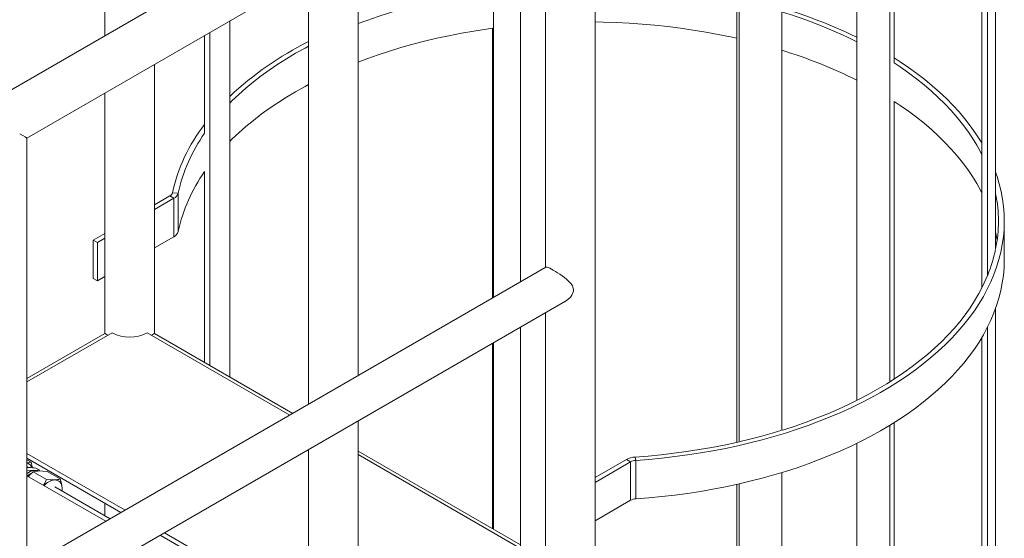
# Model space of a CAD drawing. Header units: millimetres. Extents: x 525 to 29324, y 175 to 20618.
# Tile 303 of 588: x 15524 to 16361, y 15613 to 16055. Entities that reach past the tile are written whole.
import ezdxf

# ---------------------------------------------------------------- set-up
doc = ezdxf.new("R2010")
doc.units = ezdxf.units.MM
doc.linetypes.add('SLD-Centrada-doble', pattern=[12.7, 6.35, -1.27, 1.27, -1.27, 1.27, -1.27])
doc.linetypes.add('SLD-Continua', pattern=[0])

msp = doc.modelspace()

# ---------------------------------------------------------------- linework, layer by layer
at = {"color": 7, "linetype": 'SLD-Continua', "lineweight": 18, "ltscale": 35}
for p, q in [((15596.48, 16490.17), (15596.48, 16040.82)), ((16354.12, 15859.56), (16354.12, 16310.43)), ((16347.17, 15836.82), (16347.17, 16294.35)), ((16342.25, 15826.21), (16342.25, 16285.4)), ((15946.44, 16242.85), (14567.58, 15446.85)), ((16267.74, 16017.72), (16267.74, 16213.18)), ((15530.22, 15953.89), (15967.52, 16206.33)), ((15971.25, 16204.17), (15971.25, 15843.84)), ((16013.41, 15359.87), (16013.41, 16204.17)), ((16264.2, 15746.52), (16264.2, 16210.99)), ((15950.04, 16196.24), (15950.04, 15831.6)), ((16235.92, 15730.65), (16235.92, 16195.55)), ((15926.96, 15818.27), (15926.96, 16182.92)), ((16172.3, 15705.26), (16172.3, 16170.72)), ((16133.93, 15695.05), (16133.93, 16160.66)), ((16136.05, 15695.5), (16136.05, 16161.13)), ((15811.89, 15751.84), (15811.89, 16116.49)), ((15769.73, 16092.15), (15769.73, 15727.5)), ((15702.72, 15750.6), (15702.72, 16053.47)), ((15926.09, 15817.77), (15926.09, 16047.21)), ((15681.28, 15958.03), (15681.28, 16041.09)), ((15685.82, 15760.36), (15685.82, 16043.71)), ((15638.65, 15787.59), (15638.65, 16016.48)), ((15596.48, 15992.14), (15596.48, 15787.59)), ((16267.74, 15748.78), (16267.74, 15985.01)), ((15530.22, 15563.94), (15530.22, 15953.89)), ((15681.28, 15762.97), (15681.28, 15925.28)), ((15638.65, 15897.09), (15651.72, 15904.64)), ((15638.65, 15893.01), (15655.26, 15902.6)), ((16361.47, 15850.56), (16361.47, 15883.23)), ((15586.61, 15867.05), (15596.48, 15872.75)), ((15638.65, 15860.35), (15655.26, 15869.94)), ((15586.61, 15867.05), (15586.61, 15834.39)), ((15590.14, 15865.01), (15586.61, 15867.05)), ((15590.14, 15865.01), (15596.48, 15868.67)), ((15590.14, 15832.35), (15590.14, 15865.01)), ((15971.63, 15844.06), (15530.22, 15589.24)), ((15590.14, 15832.35), (15596.48, 15836.01)), ((15586.61, 15834.39), (15590.14, 15832.35)), ((15530.22, 15550.68), (15988.33, 15815.14)), ((15971.25, 15805.27), (15971.25, 15359.87)), ((16354.12, 15358.2), (16354.12, 15809.06)), ((15602.66, 15788.2), (15530.22, 15746.39)), ((15596.48, 15787.59), (15530.22, 15749.34)), ((15632.47, 15788.2), (15753.67, 15718.24)), ((15756.23, 15719.71), (15638.65, 15787.59)), ((15950.04, 15793.03), (15950.04, 15592.71)), ((16347.17, 15335.46), (16347.17, 15792.98)), ((15926.09, 15621.65), (15926.09, 15779.21)), ((15926.96, 15621.15), (15926.96, 15779.71)), ((16342.25, 15324.84), (16342.25, 15784.04)), ((15811.89, 15505.6), (15811.89, 15713.28)), ((16267.74, 15516.35), (16267.74, 15711.81)), ((16264.2, 15245.15), (16264.2, 15709.63)), ((16235.92, 15229.28), (16235.92, 15694.18)), ((15530.22, 15685.58), (15613.67, 15637.41)), ((15769.73, 15688.94), (15769.73, 15505.6)), ((15950.04, 15607.83), (15811.89, 15687.58)), ((15530.22, 15681.5), (15610.13, 15635.37)), ((15533.7, 15678.28), (15530.22, 15680.29)), ((15811.89, 15684.63), (15950.04, 15604.88)), ((16040.04, 15680.47), (16013.41, 15665.1)), ((16043.57, 15678.43), (16013.41, 15661.02)), ((15530.22, 15673.36), (15531.84, 15673.53)), ((15530.98, 15673.85), (15530.84, 15673.93)), ((15535.55, 15669.9), (15546.73, 15663.44)), ((15540.52, 15671.72), (15537.91, 15673.23)), ((15540.52, 15671.72), (15540.78, 15670.72)), ((15547.4, 15670.38), (15558.58, 15663.92)), ((16172.3, 15300.16), (16172.3, 15669.36)), ((15530.22, 15666.64), (15597.26, 15627.94)), ((15530.22, 15666.64), (15597.26, 15627.94)), ((15530.22, 15666.64), (15597.26, 15627.94)), ((15530.22, 15666.64), (15597.26, 15627.94)), ((15530.22, 15666.64), (15597.26, 15627.94)), ((15600.88, 15630.03), (15553.9, 15657.16)), ((16133.93, 15322.31), (16133.93, 15659.29)), ((16136.05, 15321.09), (16136.05, 15659.76)), ((15596.48, 15643.25), (15596.48, 15632.57)), ((16043.57, 15645.77), (16013.41, 15628.36)), ((15647.07, 15618.13), (15769.73, 15547.32)), ((15643.53, 15616.09), (15769.73, 15543.24))]:
    msp.add_line(p, q, dxfattribs=at)
at = {"color": 8, "linetype": 'SLD-Centrada-doble', "lineweight": 18, "ltscale": 35}
for p, q in [((15651.72, 15904.64), (15655.26, 15902.6)), ((15653.93, 15907.26), (15658.89, 15906.93)), ((15658.89, 15906.93), (15658.89, 15874.26)), ((15655.26, 15902.6), (15655.26, 15869.94)), ((16040.04, 15680.47), (16043.57, 15678.43)), ((16043.57, 15678.43), (16043.57, 15645.77)), ((16047.53, 15682.57), (16048.11, 15679.7)), ((16048.11, 15679.7), (16048.11, 15647.04))]:
    msp.add_line(p, q, dxfattribs=at)
at = {"color": 7, "linetype": 'SLD-Continua', "lineweight": 18, "ltscale": 35, "flags": 128}
for points in [[(15926.1, 16079.88), (15921.04, 16079.16), (15910.31, 16077.5), (15899.67, 16075.64), (15889.14, 16073.58), (15878.73, 16071.34), (15868.45, 16068.9), (15858.31, 16066.28), (15848.32, 16063.47), (15838.48, 16060.48), (15828.82, 16057.31), (15819.34, 16053.97), (15811.89, 16051.17)], [(15926.09, 16047.21), (15921.04, 16046.5), (15910.31, 16044.84), (15899.67, 16042.98), (15889.14, 16040.92), (15878.73, 16038.68), (15868.45, 16036.24), (15858.31, 16033.62), (15848.32, 16030.81), (15838.48, 16027.82), (15828.82, 16024.65), (15819.34, 16021.31), (15811.89, 16018.51)], [(16133.93, 16038.74), (16128.7, 16039.89), (16118.22, 16042.04), (16107.64, 16043.99), (16096.95, 16045.75), (16086.17, 16047.31), (16075.31, 16048.67), (16064.38, 16049.83), (16053.39, 16050.79), (16042.36, 16051.55), (16031.28, 16052.11), (16020.19, 16052.46), (16013.41, 16052.57)], [(15769.73, 16032.04), (15766.71, 16030.42), (15758.74, 16025.95), (15751.01, 16021.34), (15743.55, 16016.59), (15736.35, 16011.7), (15729.42, 16006.69), (15722.77, 16001.55), (15716.4, 15996.29), (15710.33, 15990.91), (15704.56, 15985.43), (15702.72, 15983.6)], [(16342.25, 15949.75), (16340.68, 15952.34), (16336.74, 15958.39), (16332.47, 15964.36), (16327.88, 15970.25), (16322.97, 15976.06), (16317.74, 15981.77), (16312.2, 15987.39), (16306.36, 15992.9), (16300.22, 15998.3), (16293.79, 16003.59), (16287.08, 16008.76), (16280.08, 16013.8), (16272.82, 16018.72), (16267.74, 16021.97)], [(16342.25, 15940.24), (16341.54, 15941.62), (16338.16, 15947.74), (16334.44, 15953.78), (16330.39, 15959.76), (16326.02, 15965.66), (16321.33, 15971.47), (16316.32, 15977.2), (16310.99, 15982.83), (16305.36, 15988.36), (16299.43, 15993.78), (16293.2, 15999.1), (16286.68, 16004.3), (16279.88, 16009.37), (16272.81, 16014.32), (16267.7, 16017.7)], [(15769.73, 15999.38), (15766.71, 15997.76), (15758.74, 15993.29), (15751.01, 15988.68), (15743.55, 15983.93), (15736.35, 15979.04), (15729.42, 15974.03), (15722.77, 15968.89), (15716.4, 15963.63), (15710.33, 15958.25), (15704.56, 15952.77), (15702.72, 15950.94)], [(16342.25, 15907.58), (16341.54, 15908.96), (16338.16, 15915.07), (16334.44, 15921.12), (16330.39, 15927.1), (16326.02, 15932.99), (16321.33, 15938.81), (16316.32, 15944.54), (16310.99, 15950.17), (16305.36, 15955.7), (16299.43, 15961.12), (16293.2, 15966.44), (16286.68, 15971.63), (16279.88, 15976.71), (16272.81, 15981.66), (16267.74, 15985.01)], [(16048.11, 15679.7), (16059.21, 15680.56), (16070.25, 15681.62), (16081.23, 15682.88), (16092.13, 15684.34), (16102.95, 15686), (16113.67, 15687.85), (16124.29, 15689.9), (16134.78, 15692.14), (16145.16, 15694.57), (16155.39, 15697.19), (16165.47, 15699.99), (16175.4, 15702.98), (16185.16, 15706.14), (16194.74, 15709.48), (16204.14, 15712.99), (16213.33, 15716.68), (16222.33, 15720.52), (16231.1, 15724.53), (16239.66, 15728.7), (16247.98, 15733.02), (16256.06, 15737.49), (16263.9, 15742.1), (16271.48, 15746.86), (16278.79, 15751.75), (16285.83, 15756.77), (16292.6, 15761.92), (16299.08, 15767.18), (16305.27, 15772.57), (16311.17, 15778.06), (16316.76, 15783.66), (16322.04, 15789.35), (16327.01, 15795.14), (16331.66, 15801.02), (16335.99, 15806.98), (16339.99, 15813.01), (16343.66, 15819.12), (16346.99, 15825.29), (16349.99, 15831.51), (16352.64, 15837.79), (16354.95, 15844.11), (16356.91, 15850.47), (16358.53, 15856.87), (16359.79, 15863.29), (16360.7, 15869.73), (16361.26, 15876.18), (16361.47, 15882.64), (16361.33, 15889.1), (16360.83, 15895.56), (16359.98, 15902), (16358.78, 15908.42), (16357.23, 15914.82), (16355.33, 15921.19), (16354.12, 15924.73)], [(16355.33, 15866.89), (16354.63, 15871.28), (16354.12, 15873.96)], [(15971.68, 15844.01), (15971.96, 15844.16), (15972.68, 15844.06), (15973.75, 15843.68), (15974.89, 15843.14), (15976.3, 15842.39), (15977.89, 15841.49), (15979.7, 15840.4), (15981.47, 15839.28), (15983.32, 15838.07), (15985.31, 15836.69), (15987.28, 15835.24), (15989.48, 15833.48), (15991.5, 15831.6), (15993, 15829.9), (15994.2, 15828.03), (15995.03, 15825.14), (15994.97, 15823.64), (15994.58, 15822.1), (15993.7, 15820.27), (15992.46, 15818.56), (15990.33, 15816.5), (15988.31, 15815.18)], [(16048.11, 15647.04), (16059.21, 15647.9), (16070.25, 15648.96), (16081.23, 15650.22), (16092.13, 15651.68), (16102.95, 15653.34), (16113.67, 15655.19), (16124.29, 15657.24), (16134.78, 15659.48), (16145.16, 15661.91), (16155.39, 15664.53), (16165.47, 15667.33), (16175.4, 15670.32), (16185.16, 15673.48), (16194.74, 15676.82), (16204.14, 15680.33), (16213.33, 15684.01), (16222.33, 15687.86), (16231.1, 15691.87), (16239.66, 15696.04), (16247.98, 15700.36), (16256.06, 15704.83), (16263.9, 15709.44), (16271.48, 15714.2), (16278.79, 15719.09), (16285.83, 15724.11), (16292.6, 15729.26), (16299.08, 15734.52), (16305.27, 15739.91), (16311.17, 15745.4), (16316.76, 15751), (16322.04, 15756.69), (16327.01, 15762.48), (16331.66, 15768.36), (16335.99, 15774.32), (16339.99, 15780.35), (16343.66, 15786.46), (16346.99, 15792.63), (16349.99, 15798.85), (16352.64, 15805.13), (16354.95, 15811.45), (16356.91, 15817.81), (16358.53, 15824.21), (16359.79, 15830.63), (16360.7, 15837.07), (16361.26, 15843.52), (16361.47, 15849.98), (16361.47, 15850.56)], [(16172.3, 15705.29), (16173.85, 15705.77), (16183.52, 15708.93), (16193.02, 15712.26), (16202.33, 15715.77), (16211.44, 15719.44), (16220.34, 15723.28), (16229.03, 15727.28), (16237.49, 15731.44), (16245.72, 15735.75), (16253.71, 15740.21), (16261.45, 15744.81), (16268.94, 15749.56), (16276.16, 15754.43), (16283.1, 15759.44), (16289.77, 15764.57), (16296.15, 15769.83), (16302.24, 15775.19), (16308.04, 15780.67), (16313.52, 15786.25), (16318.7, 15791.92), (16323.57, 15797.69), (16328.11, 15803.55), (16332.33, 15809.48), (16336.22, 15815.49), (16339.78, 15821.57), (16343, 15827.71), (16345.89, 15833.9), (16347.12, 15836.83)], [(16136.91, 15695.73), (16143.85, 15697.39), (16154, 15700), (16164, 15702.8), (16171.44, 15705.02)], [(16047.53, 15682.57), (16058.54, 15683.42), (16069.5, 15684.48), (16080.4, 15685.73), (16091.23, 15687.19), (16101.97, 15688.84), (16112.61, 15690.69), (16123.14, 15692.73), (16133.56, 15694.96), (16136.02, 15695.52)], [(15530.22, 15677.6), (15531.66, 15677.76), (15533.7, 15678.28)], [(15533.7, 15678.28), (15534.72, 15674.34), (15534.85, 15673.49)], [(15530.16, 15671.3), (15533.34, 15671.03), (15536.22, 15671)], [(15530.22, 15674.33), (15530.47, 15674.24), (15530.56, 15674.17)], [(15530.22, 15674.32), (15530.49, 15674.22), (15530.62, 15674.13)], [(15530.22, 15674.15), (15530.4, 15674.13), (15531.35, 15673.48)], [(15530.22, 15673.7), (15531.46, 15673.52), (15531.5, 15673.49)], [(15533.91, 15668.36), (15532.53, 15667.6), (15530.99, 15666.28)], [(15535.55, 15669.9), (15533.06, 15667.57), (15531.52, 15665.89)], [(15547.4, 15670.38), (15543.76, 15670.68), (15540.47, 15670.72)], [(15531.07, 15666.15), (15532.66, 15667.53), (15533.52, 15668)], [(15544.32, 15658.5), (15545.38, 15660.42), (15546.73, 15663.44)], [(15546.73, 15663.44), (15550.37, 15663.14), (15553.67, 15663.1)], [(15553.67, 15663.1), (15554.97, 15663.03), (15556.16, 15662.71), (15557.23, 15662.15), (15558.16, 15661.35), (15558.93, 15660.33), (15559.52, 15659.12), (15559.94, 15657.71), (15560.17, 15656.16)], [(15558.58, 15663.92), (15559.59, 15659.98), (15560.17, 15656.16)], [(15560.17, 15656.16), (15560.2, 15654.47), (15560.14, 15653.55)], [(15560.17, 15656.16), (15560.2, 15655.65), (15560.18, 15653.53)]]:
    msp.add_lwpolyline(points, dxfattribs=at)
at = {"color": 7, "linetype": 'SLD-Continua', "lineweight": 18, "ltscale": 1225}
for centre, radius, start, end in [((16047.8, 15651.43), 431.36, 64.14398, 73.22439), ((16049.3, 15660.05), 419.54, 63.58841, 72.95185), ((15898.93, 15778.86), 287.72, 116.68469, 132.99716), ((16049.3, 15627.39), 419.54, 63.58841, 72.95185), ((15795.86, 15876.02), 145.33, 142.03266, 167.58473), ((15795.49, 15877.39), 139.76, 144.76907, 167.79979), ((15795.47, 15844.74), 139.73, 144.80093, 167.80083), ((15649.88, 15908.43), 4.21, 295.98772, 343.95602), ((15652.21, 15908.85), 6.95, 295.98772, 343.95602), ((16238.89, 15883.23), 117.58, 348.52072, 11.47928), ((15652.21, 15876.18), 6.95, 295.98772, 343.95602), ((16228.81, 15885.4), 127.89, 337.93537, 348.09506), ((15617.57, 15816.97), 32.4, 242.60967, 297.39033), ((15529.12, 15671.65), 5.82, 18.85184, 79.02627), ((16048.41, 15665.01), 17.59, 92.86115, 118.41465), ((16048.65, 15669.05), 10.66, 92.86115, 118.41465), ((15537.28, 15660.32), 10.74, 95.65596, 131.09943), ((15537.32, 15658.41), 10.75, 107.46064, 130.52343), ((15532.96, 15634.92), 38.63, 82.64386, 91.66318), ((15541.04, 15652.21), 18.52, 91.77233, 107.22568), ((15535.72, 15687.2), 16.21, 271.77234, 287.22567), ((15536.52, 15665.78), 5.22, 66.71238, 93.27151), ((15555.47, 15649.14), 14.07, 97.35544, 139.63144), ((15553.09, 15681.61), 18.52, 271.77233, 287.22568), ((16048.65, 15636.39), 10.66, 92.86115, 118.41465)]:
    msp.add_arc(centre, radius, start, end, dxfattribs=at)
for centre, major_axis, start_param, end_param in [((15509.14, 15966.06), (21.08, -12.17), 0.000041, 0.785439), ((15617.57, 15775.42), (21.08, -12.17), 2.644256, 3.141552), ((15617.57, 15775.42), (21.08, 12.17), 0.000041, 0.497337)]:
    msp.add_ellipse(centre, major_axis=major_axis, ratio=0.00007, start_param=start_param, end_param=end_param, dxfattribs=at)

doc.saveas('drawing.dxf')
